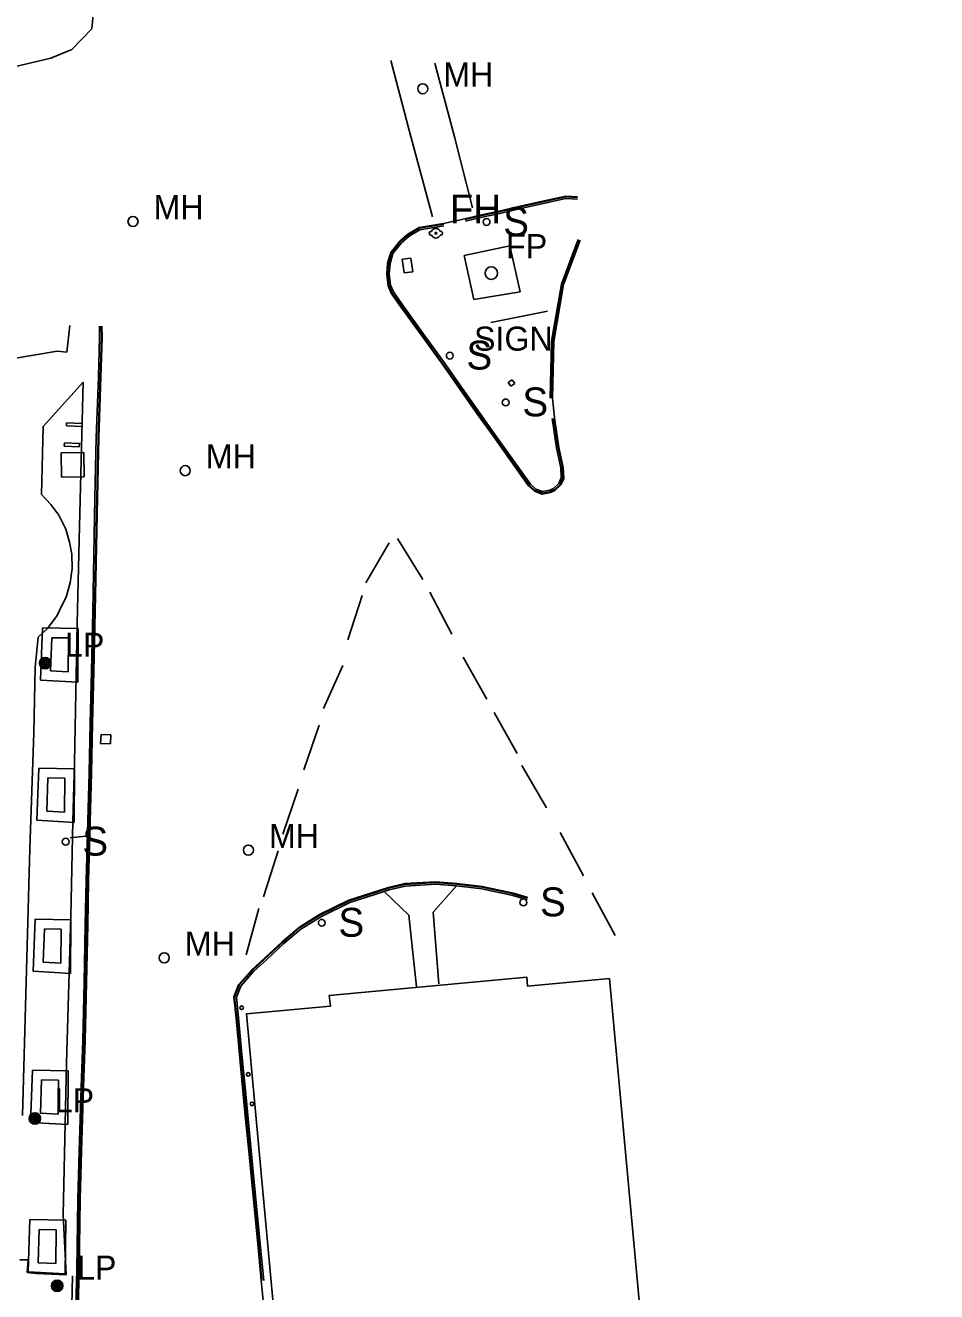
# Model space of a CAD drawing. Extents: x 368532 to 392481, y 10654822 to 10676899.
# Drawn here: x 384782 to 384971.4, y 10655945.3 to 10656208.4 of the extents above; entities that cross this region are included whole.
import ezdxf

# ---------------------------------------------------------------- set-up
doc = ezdxf.new("R2010")
doc.units = 0
for name, color, linetype in [('p_drainage inlet', 7, 'Continuous'), ('p_dtm sidewalk', 7, 'Continuous'), ('p_road - paved curb', 7, 'Continuous'), ('p_road conc barrier', 7, 'Continuous'), ('p_road general road feature', 7, 'Continuous'), ('p_road paint stripe', 7, 'Continuous'), ('p_structure building', 7, 'Continuous'), ('p_structure fence', 7, 'Continuous'), ('p_structure flag pole', 7, 'Continuous'), ('p_structure sign', 7, 'Continuous'), ('p_structure unidentified', 7, 'Continuous'), ('p_structure wall', 7, 'Continuous'), ('p_utility fire hydrant', 7, 'Continuous'), ('p_utility general pole', 7, 'Continuous'), ('p_utility manhole', 7, 'Continuous')]:
    doc.layers.add(name, color=color, linetype=linetype)

msp = doc.modelspace()

# ---------------------------------------------------------------- linework, layer by layer
at = {"layer": 'p_drainage inlet'}
for p, q in [((384797.64, 10656059.24), (384797.74, 10656061.08)), ((384797.74, 10656061.08), (384799.78, 10656060.98)), ((384799.69, 10656059.13), (384797.64, 10656059.24)), ((384799.78, 10656060.98), (384799.69, 10656059.13))]:
    msp.add_line(p, q, dxfattribs=at)
at = {"layer": 'p_dtm sidewalk'}
for p, q in [((384791.23, 10656146.09), (384790.63, 10656140.52)), ((384788.59, 10656140.75), (384778.78, 10656139.04)), ((384790.63, 10656140.52), (384788.59, 10656140.75)), ((384785.71, 10656125.05), (384794, 10656134.31)), ((384794, 10656134.31), (384793.26, 10656104.36)), ((384785.34, 10656110.93), (384785.71, 10656125.05)), ((384787.32, 10656108.86), (384785.34, 10656110.93)), ((384788.93, 10656106.65), (384787.32, 10656108.86)), ((384790.38, 10656103.73), (384788.93, 10656106.65)), ((384791.18, 10656101.04), (384790.38, 10656103.73)), ((384793.26, 10656104.36), (384792.76, 10656084.15)), ((384791.67, 10656098.53), (384791.18, 10656101.04)), ((384791.73, 10656095.56), (384791.67, 10656098.53)), ((384791.28, 10656092.57), (384791.73, 10656095.56)), ((384790.51, 10656089.63), (384791.28, 10656092.57)), ((384788.58, 10656085.81), (384789.63, 10656088.01)), ((384789.63, 10656088.01), (384790.51, 10656089.63)), ((384786.6, 10656083.14), (384788.58, 10656085.81)), ((384784.66, 10656081.29), (384786.6, 10656083.14)), ((384792.76, 10656084.15), (384792.24, 10656055.34)), ((384784.03, 10656075.06), (384784.66, 10656081.29)), ((384783.76, 10656061.44), (384784.03, 10656075.06)), ((384782.92, 10656037.3), (384783.76, 10656061.44)), ((384792.24, 10656055.34), (384791.86, 10656043.05)), ((384791.86, 10656043.05), (384791.46, 10656023.35)), ((384781.39, 10655981.94), (384782.92, 10656037.3)), ((384871.61, 10656029.63), (384866.72, 10656024.14)), ((384856.54, 10656028.48), (384861.71, 10656023.53)), ((384791.46, 10656023.35), (384790.56, 10655992.82)), ((384861.71, 10656023.53), (384863.28, 10656008.65)), ((384866.72, 10656024.14), (384867.93, 10656009.25)), ((384790.56, 10655992.82), (384789.89, 10655961.34)), ((384789.89, 10655961.34), (384790.45, 10655948.83)), ((384782.57, 10655951.89), (384780.85, 10655951.92)), ((384782.38, 10655949.28), (384782.57, 10655951.89)), ((384784.35, 10655949.1), (384782.38, 10655949.28)), ((384790.45, 10655948.83), (384784.35, 10655949.1))]:
    msp.add_line(p, q, dxfattribs=at)
at = {"layer": 'p_road - paved curb'}
for p, q in [((384884.83, 10656170.87), (384891.38, 10656172.35)), ((384884.86, 10656170.72), (384891.41, 10656172.2)), ((384884.94, 10656170.38), (384891.48, 10656171.86)), ((384891.38, 10656172.35), (384894.29, 10656172.93)), ((384891.41, 10656172.2), (384894.3, 10656172.78)), ((384891.48, 10656171.86), (384894.33, 10656172.43)), ((384894.29, 10656172.93), (384896.72, 10656172.84)), ((384894.3, 10656172.78), (384896.71, 10656172.69)), ((384894.33, 10656172.43), (384896.7, 10656172.34)), ((384873.34, 10656168.27), (384876.81, 10656169.07)), ((384873.37, 10656168.12), (384876.84, 10656168.92)), ((384876.81, 10656169.07), (384880.13, 10656169.78)), ((384876.84, 10656168.92), (384880.16, 10656169.63)), ((384876.92, 10656168.58), (384880.24, 10656169.29)), ((384880.13, 10656169.78), (384884.83, 10656170.87)), ((384880.16, 10656169.63), (384884.86, 10656170.72)), ((384880.24, 10656169.29), (384884.94, 10656170.38)), ((384861.44, 10656165.04), (384863.8, 10656166.44)), ((384861.53, 10656164.92), (384863.85, 10656166.3)), ((384863.8, 10656166.44), (384868.9, 10656167.29)), ((384863.85, 10656166.3), (384868.92, 10656167.14)), ((384863.97, 10656165.96), (384868.98, 10656166.8)), ((384868.9, 10656167.29), (384873.34, 10656168.27)), ((384873.45, 10656167.78), (384876.92, 10656168.58)), ((384859.78, 10656163.6), (384861.44, 10656165.04)), ((384859.89, 10656163.5), (384861.53, 10656164.92)), ((384860.14, 10656163.25), (384861.73, 10656164.63)), ((384861.73, 10656164.63), (384863.97, 10656165.96)), ((384896.84, 10656163.96), (384893.37, 10656154.69)), ((384897.17, 10656163.83), (384893.7, 10656154.6)), ((384897.31, 10656163.78), (384893.85, 10656154.56)), ((384857.28, 10656159.03), (384857.91, 10656161.24)), ((384857.43, 10656159), (384858.05, 10656161.17)), ((384857.77, 10656158.94), (384858.36, 10656161.01)), ((384857.91, 10656161.24), (384859.78, 10656163.6)), ((384858.05, 10656161.17), (384859.89, 10656163.5)), ((384858.36, 10656161.01), (384860.14, 10656163.25)), ((384857.08, 10656156.71), (384857.28, 10656159.03)), ((384857.23, 10656156.71), (384857.43, 10656159)), ((384857.58, 10656156.72), (384857.77, 10656158.94)), ((384857.37, 10656154.33), (384857.08, 10656156.71)), ((384857.52, 10656154.37), (384857.23, 10656156.71)), ((384857.86, 10656154.46), (384857.58, 10656156.72)), ((384858.03, 10656152.82), (384857.37, 10656154.33)), ((384858.16, 10656152.89), (384857.52, 10656154.37)), ((384858.47, 10656153.07), (384857.86, 10656154.46)), ((384893.37, 10656154.69), (384891.3, 10656142.82)), ((384893.7, 10656154.6), (384891.65, 10656142.78)), ((384893.85, 10656154.56), (384891.8, 10656142.77)), ((384859.82, 10656150.25), (384858.03, 10656152.82)), ((384859.94, 10656150.34), (384858.16, 10656152.89)), ((384860.23, 10656150.54), (384858.47, 10656153.07)), ((384864.62, 10656144.45), (384860.23, 10656150.54)), ((384864.21, 10656144.16), (384859.82, 10656150.25)), ((384864.33, 10656144.25), (384859.94, 10656150.34)), ((384797.42, 10656145.9), (384797.44, 10656143.51)), ((384797.77, 10656145.9), (384797.79, 10656143.5)), ((384797.92, 10656145.9), (384797.94, 10656143.5)), ((384797.44, 10656143.51), (384797.17, 10656135.42)), ((384797.79, 10656143.5), (384797.52, 10656135.4)), ((384797.94, 10656143.5), (384797.67, 10656135.4)), ((384868.45, 10656138.28), (384864.21, 10656144.16)), ((384868.57, 10656138.37), (384864.33, 10656144.25)), ((384868.86, 10656138.57), (384864.62, 10656144.45)), ((384891.3, 10656142.82), (384891.02, 10656130.99)), ((384891.65, 10656142.78), (384891.37, 10656130.99)), ((384891.8, 10656142.77), (384891.52, 10656130.98)), ((384872.34, 10656132.78), (384868.45, 10656138.28)), ((384872.46, 10656132.87), (384868.57, 10656138.37)), ((384872.75, 10656133.07), (384868.86, 10656138.57)), ((384797.17, 10656135.42), (384796.75, 10656122.75)), ((384797.52, 10656135.4), (384797.1, 10656122.74)), ((384797.67, 10656135.4), (384797.25, 10656122.74)), ((384876.05, 10656127.53), (384872.34, 10656132.78)), ((384876.17, 10656127.62), (384872.46, 10656132.87)), ((384876.46, 10656127.82), (384872.75, 10656133.07)), ((384891.52, 10656130.98), (384891.97, 10656126.86)), ((384879.17, 10656123.15), (384876.05, 10656127.53)), ((384879.29, 10656123.24), (384876.17, 10656127.62)), ((384879.58, 10656123.44), (384876.46, 10656127.82)), ((384891.97, 10656126.86), (384892.87, 10656120.73)), ((384891.49, 10656126.71), (384892.38, 10656120.64)), ((384891.83, 10656126.77), (384892.72, 10656120.7)), ((384796.75, 10656122.75), (384796.47, 10656110.25)), ((384797.1, 10656122.74), (384796.82, 10656110.24)), ((384797.25, 10656122.74), (384796.97, 10656110.24)), ((384882.7, 10656118.19), (384879.17, 10656123.15)), ((384882.82, 10656118.28), (384879.29, 10656123.24)), ((384883.11, 10656118.48), (384879.58, 10656123.44)), ((384892.38, 10656120.64), (384893.27, 10656116.49)), ((384892.72, 10656120.7), (384893.62, 10656116.53)), ((384892.87, 10656120.73), (384893.77, 10656116.55)), ((384886.56, 10656112.77), (384882.7, 10656118.19)), ((384886.67, 10656112.87), (384882.82, 10656118.28)), ((384886.94, 10656113.1), (384883.11, 10656118.48)), ((384893.27, 10656116.49), (384893.36, 10656114.4)), ((384893.62, 10656116.53), (384893.71, 10656114.34)), ((384893.77, 10656116.55), (384893.86, 10656114.31)), ((384893.36, 10656114.4), (384892.86, 10656113.24)), ((384893.71, 10656114.34), (384893.15, 10656113.04)), ((384893.86, 10656114.31), (384893.28, 10656112.95)), ((384887.81, 10656111.62), (384886.56, 10656112.77)), ((384887.89, 10656111.75), (384886.67, 10656112.87)), ((384888.08, 10656112.06), (384886.94, 10656113.1)), ((384889.39, 10656111.04), (384887.81, 10656111.62)), ((384889.4, 10656111.2), (384887.89, 10656111.75)), ((384889.43, 10656111.56), (384888.08, 10656112.06)), ((384891.13, 10656111.39), (384889.39, 10656111.04)), ((384891.08, 10656111.53), (384889.4, 10656111.2)), ((384890.98, 10656111.87), (384889.43, 10656111.56)), ((384891.76, 10656112.21), (384890.98, 10656111.87)), ((384891.96, 10656111.92), (384891.08, 10656111.53)), ((384892.04, 10656111.79), (384891.13, 10656111.39)), ((384892.86, 10656113.24), (384891.76, 10656112.21)), ((384893.15, 10656113.04), (384891.96, 10656111.92)), ((384893.28, 10656112.95), (384892.04, 10656111.79)), ((384796.47, 10656110.25), (384796.02, 10656086.68)), ((384796.82, 10656110.24), (384796.37, 10656086.67)), ((384796.97, 10656110.24), (384796.52, 10656086.67)), ((384796.02, 10656086.68), (384795.73, 10656074.16)), ((384796.37, 10656086.67), (384796.08, 10656074.15)), ((384796.52, 10656086.67), (384796.23, 10656074.15)), ((384795.73, 10656074.16), (384795.44, 10656063.37)), ((384796.08, 10656074.15), (384795.79, 10656063.36)), ((384796.23, 10656074.15), (384795.94, 10656063.36)), ((384795.44, 10656063.37), (384795.24, 10656053.14)), ((384795.79, 10656063.36), (384795.59, 10656053.13)), ((384795.94, 10656063.36), (384795.74, 10656053.13)), ((384795.24, 10656053.14), (384795, 10656043.06)), ((384795.59, 10656053.13), (384795.35, 10656043.05)), ((384795.74, 10656053.13), (384795.5, 10656043.05)), ((384795, 10656043.06), (384794.61, 10656030.76)), ((384795.35, 10656043.05), (384794.96, 10656030.75)), ((384795.5, 10656043.05), (384795.11, 10656030.75)), ((384794.61, 10656030.76), (384794.46, 10656021.44)), ((384794.96, 10656030.75), (384794.81, 10656021.43)), ((384795.11, 10656030.75), (384794.96, 10656021.43)), ((384857.43, 10656029.29), (384860.84, 10656030.09)), ((384857.47, 10656029.15), (384860.86, 10656029.94)), ((384857.56, 10656028.81), (384860.91, 10656029.59)), ((384860.84, 10656030.09), (384867.2, 10656030.45)), ((384860.86, 10656029.94), (384867.2, 10656030.3)), ((384860.91, 10656029.59), (384867.2, 10656029.95)), ((384867.2, 10656030.45), (384871.66, 10656030.13)), ((384867.2, 10656030.3), (384871.65, 10656029.98)), ((384867.2, 10656029.95), (384871.61, 10656029.63)), ((384871.61, 10656029.63), (384876.83, 10656029)), ((384871.65, 10656029.98), (384876.89, 10656029.34)), ((384871.66, 10656030.13), (384876.91, 10656029.49)), ((384876.91, 10656029.49), (384883.42, 10656028.13)), ((384849.23, 10656026.64), (384857.43, 10656029.29)), ((384849.29, 10656026.5), (384857.47, 10656029.15)), ((384849.42, 10656026.18), (384856.54, 10656028.48)), ((384856.54, 10656028.48), (384857.56, 10656028.81)), ((384876.83, 10656029), (384883.29, 10656027.65)), ((384876.89, 10656029.34), (384883.38, 10656027.98)), ((384883.29, 10656027.65), (384886.25, 10656026.7)), ((384883.38, 10656027.98), (384886.35, 10656027.04)), ((384883.42, 10656028.13), (384886.4, 10656027.18)), ((384843.13, 10656023.65), (384849.23, 10656026.64)), ((384843.2, 10656023.52), (384849.29, 10656026.5)), ((384843.37, 10656023.21), (384849.42, 10656026.18)), ((384838.95, 10656021.06), (384843.13, 10656023.65)), ((384839.04, 10656020.94), (384843.2, 10656023.52)), ((384839.25, 10656020.66), (384843.37, 10656023.21)), ((384794.46, 10656021.44), (384794.19, 10656009.55)), ((384794.81, 10656021.43), (384794.54, 10656009.54)), ((384794.96, 10656021.43), (384794.69, 10656009.54)), ((384835.38, 10656018), (384838.95, 10656021.06)), ((384835.48, 10656017.89), (384839.04, 10656020.94)), ((384835.71, 10656017.63), (384839.25, 10656020.66)), ((384831.74, 10656014.64), (384835.38, 10656018)), ((384831.84, 10656014.53), (384835.48, 10656017.89)), ((384832.08, 10656014.27), (384835.71, 10656017.63)), ((384829.07, 10656012.16), (384831.74, 10656014.64)), ((384829.18, 10656012.05), (384831.84, 10656014.53)), ((384829.43, 10656011.81), (384832.08, 10656014.27)), ((384826.31, 10656009.06), (384829.07, 10656012.16)), ((384826.44, 10656008.98), (384829.18, 10656012.05)), ((384826.74, 10656008.79), (384829.43, 10656011.81)), ((384794.19, 10656009.55), (384793.93, 10655997.47)), ((384794.54, 10656009.54), (384794.28, 10655997.46)), ((384794.69, 10656009.54), (384794.43, 10655997.46)), ((384825.34, 10656006.56), (384826.31, 10656009.06)), ((384825.49, 10656006.54), (384826.44, 10656008.98)), ((384825.85, 10656006.49), (384826.74, 10656008.79)), ((384825.78, 10656002.15), (384825.34, 10656006.56)), ((384825.93, 10656002.16), (384825.49, 10656006.54)), ((384826.28, 10656002.2), (384825.85, 10656006.49)), ((384826.5, 10655994.56), (384825.78, 10656002.15)), ((384826.65, 10655994.57), (384825.93, 10656002.16)), ((384827, 10655994.61), (384826.28, 10656002.2)), ((384793.93, 10655997.47), (384793.61, 10655987.81)), ((384794.28, 10655997.46), (384793.96, 10655987.79)), ((384794.43, 10655997.46), (384794.11, 10655987.79)), ((384827.15, 10655987.75), (384826.5, 10655994.56)), ((384827.3, 10655987.76), (384826.65, 10655994.57)), ((384827.65, 10655987.8), (384827, 10655994.61)), ((384793.61, 10655987.81), (384793.19, 10655974.51)), ((384793.96, 10655987.79), (384793.54, 10655974.49)), ((384794.11, 10655987.79), (384793.69, 10655974.49)), ((384827.77, 10655981.17), (384827.15, 10655987.75)), ((384827.92, 10655981.18), (384827.3, 10655987.76)), ((384828.27, 10655981.22), (384827.65, 10655987.8)), ((384828.41, 10655974.58), (384827.77, 10655981.17)), ((384828.56, 10655974.59), (384827.92, 10655981.18)), ((384828.91, 10655974.63), (384828.27, 10655981.22)), ((384793.19, 10655974.51), (384792.88, 10655964.46)), ((384793.54, 10655974.49), (384793.23, 10655964.45)), ((384793.69, 10655974.49), (384793.38, 10655964.45)), ((384829.06, 10655968), (384828.41, 10655974.58)), ((384829.21, 10655968.01), (384828.56, 10655974.59)), ((384829.56, 10655968.05), (384828.91, 10655974.63)), ((384829.8, 10655960.2), (384829.06, 10655968)), ((384829.95, 10655960.21), (384829.21, 10655968.01)), ((384830.3, 10655960.25), (384829.56, 10655968.05)), ((384792.88, 10655964.46), (384792.71, 10655949.89)), ((384793.23, 10655964.45), (384793.06, 10655949.88)), ((384793.38, 10655964.45), (384793.21, 10655949.88)), ((384830.45, 10655953.7), (384829.8, 10655960.2)), ((384830.6, 10655953.71), (384829.95, 10655960.21)), ((384830.95, 10655953.75), (384830.3, 10655960.25)), ((384831.02, 10655947.59), (384830.45, 10655953.7)), ((384831.17, 10655947.6), (384830.6, 10655953.71)), ((384831.52, 10655947.64), (384830.95, 10655953.75)), ((384792.71, 10655949.89), (384792.34, 10655937.52)), ((384793.06, 10655949.88), (384792.69, 10655937.51)), ((384793.21, 10655949.88), (384792.84, 10655937.51)), ((384832.84, 10655928.72), (384831.02, 10655947.59))]:
    msp.add_line(p, q, dxfattribs=at)
at = {"layer": 'p_road conc barrier'}
for p, q in [((384852.75, 10656092.63), (384857.61, 10656100.91)), ((384859.31, 10656101.82), (384864.6, 10656093.32)), ((384849.04, 10656080.75), (384851.99, 10656089.99)), ((384866.03, 10656090.63), (384870.63, 10656081.96)), ((384872.95, 10656077.18), (384877.86, 10656068.4)), ((384843.94, 10656066.47), (384847.98, 10656075.4)), ((384879.41, 10656065.65), (384884.16, 10656057.14)), ((384839.83, 10656053.76), (384843.07, 10656063.02)), ((384885.16, 10656054.66), (384890.28, 10656045.81)), ((384835.53, 10656040.36), (384838.7, 10656049.74)), ((384893.15, 10656040.69), (384897.95, 10656031.73)), ((384831.45, 10656027.32), (384834.56, 10656036.88)), ((384899.77, 10656028.15), (384904.57, 10656019.31)), ((384827.88, 10656015.27), (384830.51, 10656024.92))]:
    msp.add_line(p, q, dxfattribs=at)
at = {"layer": 'p_road general road feature'}
for p, q in [((384796.27, 10656212.82), (384795.81, 10656207.7)), ((384795.81, 10656207.7), (384791.63, 10656203.42)), ((384791.63, 10656203.42), (384787.31, 10656201.62)), ((384787.31, 10656201.62), (384778.52, 10656199.56))]:
    msp.add_line(p, q, dxfattribs=at)
at = {"layer": 'p_road paint stripe'}
for p, q in [((384861.9, 10656186.1), (384857.94, 10656201.11)), ((384867.07, 10656200.55), (384871.15, 10656185.28)), ((384866.6, 10656168.68), (384861.9, 10656186.1)), ((384871.15, 10656185.28), (384874.89, 10656170.55))]:
    msp.add_line(p, q, dxfattribs=at)
at = {"layer": 'p_structure building'}
msp.add_lwpolyline([(384971.35, 10655564.75), (384788.85, 10655547.93), (384788.69, 10655549.69), (384794.27, 10655550.21), (384791.14, 10655584.24), (384868.01, 10655591.32), (384847.79, 10655810.84), (384850.47, 10655811.08), (384843.21, 10655889.85), (384838.41, 10655889.41), (384827.95, 10656003.01), (384845.37, 10656004.62), (384845.16, 10656006.86), (384886.2, 10656010.64), (384886.37, 10656008.78), (384903.34, 10656010.35), (384941.31, 10655598.22), (384968.04, 10655600.68)], close=True, dxfattribs=at)
at = {"layer": 'p_structure fence'}
for p, q in [((384873.17, 10656160.62), (384882.67, 10656162.64)), ((384882.67, 10656162.64), (384884.81, 10656153.1)), ((384875.21, 10656151.45), (384873.17, 10656160.62)), ((384884.81, 10656153.1), (384875.21, 10656151.45)), ((384791.06, 10655909.42), (384791.79, 10655948.59))]:
    msp.add_line(p, q, dxfattribs=at)
at = {"layer": 'p_structure flag pole'}
msp.add_circle((384878.82, 10656156.95), 1.31, dxfattribs=at)
at = {"layer": 'p_structure sign'}
for points in [[(384878.73, 10656146.66), (384890.49, 10656149.04)], [(384791.28, 10656039.6), (384794.59, 10656039.94)]]:
    msp.add_lwpolyline(points, dxfattribs=at)
for centre in [(384877.83, 10656167.58), (384870.19, 10656139.81), (384881.81, 10656130.08), (384790.38, 10656038.8), (384885.48, 10656026.2), (384843.59, 10656021.95)]:
    msp.add_circle(centre, 0.713, dxfattribs=at)
at = {"layer": 'p_structure unidentified'}
for p, q in [((384860.3, 10656159.85), (384862.11, 10656160.09)), ((384860.68, 10656156.98), (384860.3, 10656159.85)), ((384862.11, 10656160.09), (384862.49, 10656157.22)), ((384862.49, 10656157.22), (384860.68, 10656156.98)), ((384882.35, 10656134.23), (384883.15, 10656134.79)), ((384883.15, 10656134.79), (384883.7, 10656133.99)), ((384882.9, 10656133.44), (384882.35, 10656134.23)), ((384883.7, 10656133.99), (384882.9, 10656133.44)), ((384790.58, 10656125.81), (384790.56, 10656125.2)), ((384790.56, 10656125.2), (384793.8, 10656125.11)), ((384793.82, 10656125.72), (384790.58, 10656125.81)), ((384793.8, 10656125.11), (384793.82, 10656125.72)), ((384790.09, 10656120.97), (384790.12, 10656121.69)), ((384790.12, 10656121.69), (384793.24, 10656121.55)), ((384793.24, 10656121.55), (384793.21, 10656120.83)), ((384789.42, 10656119.63), (384794.13, 10656119.69)), ((384789.48, 10656114.57), (384789.42, 10656119.63)), ((384793.21, 10656120.83), (384790.09, 10656120.97)), ((384794.13, 10656119.69), (384794.19, 10656114.62)), ((384794.19, 10656114.62), (384789.48, 10656114.57))]:
    msp.add_line(p, q, dxfattribs=at)
for centre in [(384826.94, 10656004.29), (384828.31, 10655990.46), (384829.09, 10655984.32)]:
    msp.add_circle(centre, 0.375, dxfattribs=at)
at = {"layer": 'p_structure wall'}
for p, q in [((384785.15, 10656072.39), (384785.55, 10656083.24)), ((384785.55, 10656083.24), (384793, 10656083.11)), ((384793, 10656083.11), (384792.89, 10656071.96)), ((384787.22, 10656074.28), (384787.48, 10656081.2)), ((384787.48, 10656081.2), (384790.98, 10656081.14)), ((384790.98, 10656081.14), (384790.91, 10656074.07)), ((384790.91, 10656074.07), (384787.22, 10656074.28)), ((384792.89, 10656071.96), (384785.15, 10656072.39)), ((384784.37, 10656043.25), (384784.77, 10656054.1)), ((384784.77, 10656054.1), (384792.22, 10656053.97)), ((384792.22, 10656053.97), (384792.11, 10656042.82)), ((384786.44, 10656045.14), (384786.69, 10656052.07)), ((384786.69, 10656052.07), (384790.2, 10656052.01)), ((384790.2, 10656052.01), (384790.13, 10656044.94)), ((384792.11, 10656042.82), (384784.37, 10656043.25)), ((384790.13, 10656044.94), (384786.44, 10656045.14)), ((384783.64, 10656011.87), (384784.03, 10656022.72)), ((384784.03, 10656022.72), (384791.48, 10656022.58)), ((384791.48, 10656022.58), (384791.37, 10656011.44)), ((384785.71, 10656013.76), (384785.96, 10656020.68)), ((384785.96, 10656020.68), (384789.46, 10656020.62)), ((384789.46, 10656020.62), (384789.39, 10656013.55)), ((384789.39, 10656013.55), (384785.71, 10656013.76)), ((384791.37, 10656011.44), (384783.64, 10656011.87)), ((384783.06, 10655980.48), (384783.46, 10655991.33)), ((384783.46, 10655991.33), (384790.91, 10655991.2)), ((384790.91, 10655991.2), (384790.8, 10655980.05)), ((384785.13, 10655982.37), (384785.39, 10655989.3)), ((384785.39, 10655989.3), (384788.89, 10655989.23)), ((384788.89, 10655989.23), (384788.82, 10655982.17)), ((384788.82, 10655982.17), (384785.13, 10655982.37)), ((384790.8, 10655980.05), (384783.06, 10655980.48)), ((384782.56, 10655949.43), (384782.96, 10655960.28)), ((384782.96, 10655960.28), (384790.41, 10655960.15)), ((384790.41, 10655960.15), (384790.3, 10655949)), ((384784.64, 10655951.32), (384784.89, 10655958.25)), ((384784.89, 10655958.25), (384788.39, 10655958.18)), ((384788.39, 10655958.18), (384788.32, 10655951.12)), ((384788.32, 10655951.12), (384784.64, 10655951.32)), ((384790.3, 10655949), (384782.56, 10655949.43))]:
    msp.add_line(p, q, dxfattribs=at)
at = {"layer": 'p_utility fire hydrant'}
msp.add_circle((384867.3, 10656165.24), 0.171, dxfattribs=at)
for centre, radius, start, end in [((384866.3, 10656165.24), 0.404, 74.8142, 280.1755), ((384867.3, 10656165.24), 1, 22.2367, 157.249), ((384867.3, 10656165.24), 1, 202.2906, 337.9941), ((384868.3, 10656165.24), 0.408, 257.9052, 102.0948)]:
    msp.add_arc(centre, radius, start, end, dxfattribs=at)
at = {"layer": 'p_utility general pole'}
for centre, radius in [((384786.12, 10656075.92), 1.19), ((384786.12, 10656075.92), 0.901), ((384786.12, 10656075.92), 0.608), ((384786.12, 10656075.92), 0.337), ((384786.12, 10656075.92), 0.12), ((384783.99, 10655981.29), 1.19), ((384783.99, 10655981.29), 0.901), ((384783.99, 10655981.29), 0.608), ((384783.99, 10655981.29), 0.337), ((384783.99, 10655981.29), 0.12), ((384788.62, 10655946.51), 1.19), ((384788.62, 10655946.51), 0.901), ((384788.62, 10655946.51), 0.608), ((384788.62, 10655946.51), 0.337), ((384788.62, 10655946.51), 0.12)]:
    msp.add_circle(centre, radius, dxfattribs=at)
at = {"layer": 'p_utility manhole'}
for centre in [(384864.57, 10656195.27), (384804.37, 10656167.69), (384815.23, 10656115.91), (384828.35, 10656037.05), (384810.86, 10656014.67)]:
    msp.add_circle(centre, 1.05, dxfattribs=at)

# ---------------------------------------------------------------- texts
at = {"layer": 'p_structure flag pole'}
msp.add_text('FP', height=5, rotation=359.9527, dxfattribs=at).set_placement((384881.9, 10656160.06))
at = {"layer": 'p_structure sign'}
for s, height, p in [('S', 6, (384881.29, 10656164.68)), (' SIGN', 5, (384873.37, 10656140.84)), ('S', 6, (384873.65, 10656136.92)), ('S', 6, (384885.27, 10656127.19)), ('S', 6, (384793.84, 10656035.91)), ('S', 6, (384888.94, 10656023.3)), ('S', 6, (384847.05, 10656019.05))]:
    msp.add_text(s, height=height, dxfattribs=at).set_placement(p)
at = {"layer": 'p_utility fire hydrant'}
msp.add_text('FH', height=6, dxfattribs=at).set_placement((384870.18, 10656167.28))
at = {"layer": 'p_utility general pole'}
for p in [(384790.24, 10656077.22), (384788.11, 10655982.58), (384792.74, 10655947.8)]:
    msp.add_text('LP', height=5, dxfattribs=at).set_placement(p)
at = {"layer": 'p_utility manhole'}
for p in [(384868.84, 10656195.73), (384808.64, 10656168.16), (384819.5, 10656116.37), (384832.62, 10656037.51), (384815.13, 10656015.13)]:
    msp.add_text('MH', height=5, dxfattribs=at).set_placement(p)

doc.saveas('drawing.dxf')
